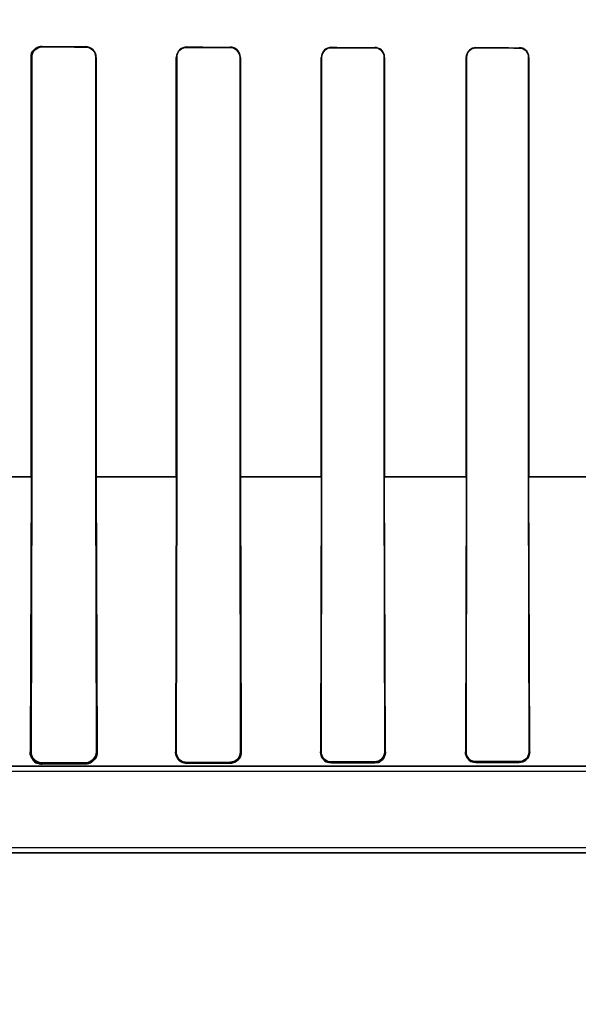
# Model space of a CAD drawing. Header units: millimetres. Extents: x 0 to 297, y 0 to 210.
# Tile 312 of 438: x 240.352 to 240.467, y 156.825 to 157.029. Entities that reach past the tile are written whole.
import ezdxf

# ---------------------------------------------------------------- set-up
doc = ezdxf.new("R2010")
doc.units = ezdxf.units.MM
doc.header["$LTSCALE"] = 16.335
doc.layers.get('0').update_dxf_attribs({"linetype": 'CONTINUOUS'})
for name, color, linetype in [('AXES_REF', 7, 'CONTINUOUS'), ('INTFCLR_1', 7, 'CONTINUOUS'), ('INTFCLR_72935', 7, 'CONTINUOUS')]:
    doc.layers.add(name, color=color, linetype=linetype)

msp = doc.modelspace()

# ---------------------------------------------------------------- linework, layer by layer
at = {"color": 7, "linetype": 'Continuous'}
for radius in [5.8174969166, 5.817, 5.7797484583]:
    msp.add_circle((241.4979109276, 154.8339782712), radius, dxfattribs=at)
msp.add_arc((241.4979109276, 154.8339782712), 5.76, 278.2771290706, 261.7228709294, dxfattribs=at)
at = {"layer": 'AXES_REF', "color": 9, "linetype": 'Continuous'}
msp.add_circle((241.4979109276, 154.8339782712), 3.5571461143, dxfattribs=at)
at = {"layer": 'AXES_REF', "color": 7, "linetype": 'Continuous'}
msp.add_arc((241.4979109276, 154.8339782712), 5.892, 113.0826660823, 66.91733391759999, dxfattribs=at)
at = {"layer": 'AXES_REF', "color": 9, "linetype": 'Continuous'}
msp.add_arc((241.4979109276, 154.8339782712), 5.3067073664, 94.4118118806, 85.5881881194, dxfattribs=at)
at = {"layer": 'INTFCLR_1', "color": 9, "linetype": 'Continuous'}
for p, q in [((240.3562431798, 157.0231374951), (240.3562431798, 157.0232271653)), ((240.3652431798, 157.0231946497), (240.3652431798, 157.0231083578)), ((240.3862431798, 157.0230480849), (240.3862431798, 157.0231281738)), ((240.3952431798, 157.0231031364), (240.3952431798, 157.023025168)), ((240.4162431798, 157.0229776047), (240.4162431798, 157.0230515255)), ((240.4252431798, 157.0230320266), (240.4252431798, 157.0229595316)), ((240.4462431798, 157.0229222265), (240.4462431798, 157.0229919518)), ((240.4552431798, 157.0229769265), (240.4552431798, 157.0229081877)), ((240.3539771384, 157.0209697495), (240.3540680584, 157.0209697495)), ((240.3673751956, 157.0209697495), (240.3674604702, 157.0209697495)), ((240.3840784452, 157.0209697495), (240.3841593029, 157.0209697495)), ((240.3972936, 157.0209697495), (240.3973709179, 157.0209697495)), ((240.4141566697, 157.0209697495), (240.4142311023, 157.0209697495)), ((240.4272291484, 157.0209697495), (240.4273012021, 157.0209697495)), ((240.444217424, 157.0209697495), (240.4442875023, 157.0209697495)), ((240.4571787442, 157.0209697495), (240.457247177, 157.0209697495)), ((240.3374800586, 156.9339684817), (240.3540679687, 156.9339684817)), ((240.3673745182, 156.9339684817), (240.3841592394, 156.9339684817)), ((240.3972940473, 156.9339684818), (240.4142299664, 156.9339684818)), ((240.4272262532, 156.9339684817), (240.4442848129, 156.9339684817)), ((240.4571777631, 156.9339684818), (240.4743310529, 156.9339684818)), ((240.3539414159, 156.8769697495), (240.3537365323, 156.8769697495)), ((240.3676776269, 156.8769697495), (240.3674936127, 156.8769697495)), ((240.3840472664, 156.8769697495), (240.3838778, 156.8769697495)), ((240.3975592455, 156.8769697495), (240.3974005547, 156.8769697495)), ((240.4141282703, 156.8769697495), (240.4139778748, 156.8769697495)), ((240.4274724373, 156.8769697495), (240.4273285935, 156.8769697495)), ((240.4441908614, 156.8769697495), (240.4440522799, 156.8769697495)), ((240.4574073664, 156.8769697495), (240.4572730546, 156.8769697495)), ((240.3562431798, 156.8743968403), (240.3562431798, 156.8746635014)), ((240.3652431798, 156.8746984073), (240.3652431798, 156.8744541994)), ((240.3862431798, 156.8745589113), (240.3862431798, 156.8747691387)), ((240.3952431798, 156.8747955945), (240.3952431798, 156.8745954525)), ((240.4162431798, 156.874667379), (240.4162431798, 156.8748498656)), ((240.4252431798, 156.8748702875), (240.4252431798, 156.8746935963)), ((240.4462431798, 156.8747461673), (240.4462431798, 156.8749121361)), ((240.4552431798, 156.874927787), (240.4552431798, 156.8747654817)), ((240.4762975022, 156.8739697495), (240.3328119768, 156.8739697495)), ((240.8386738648, 156.8559697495), (240.3328124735, 156.8559697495))]:
    msp.add_line(p, q, dxfattribs=at)
at = {"layer": 'INTFCLR_1', "color": 6, "linetype": 'Continuous'}
for p, q in [((240.3539771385, 157.0209697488), (240.3539771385, 156.9339697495)), ((240.3540680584, 157.0209697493), (240.3540680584, 156.9339697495)), ((240.3673751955, 156.9339697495), (240.3673751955, 157.0209697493)), ((240.3674604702, 156.9339697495), (240.3674604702, 157.0209697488)), ((240.3840784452, 157.0209697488), (240.3840784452, 156.9339697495)), ((240.3841593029, 157.0209697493), (240.3841593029, 156.9339697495)), ((240.3972935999, 156.9339697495), (240.3972935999, 157.0209697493)), ((240.3973709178, 156.9339697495), (240.3973709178, 157.0209697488)), ((240.4141566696, 157.0209697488), (240.4141566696, 156.9339697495)), ((240.4142311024, 157.0209697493), (240.4142311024, 156.9339697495)), ((240.4272291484, 156.9339697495), (240.4272291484, 157.0209697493)), ((240.427301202, 156.9339697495), (240.427301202, 157.0209697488)), ((240.4442174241, 157.0209697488), (240.4442174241, 156.9339697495)), ((240.4442875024, 157.0209697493), (240.4442875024, 156.9339697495)), ((240.4571787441, 156.9339697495), (240.4571787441, 157.0209697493)), ((240.457247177, 156.9339697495), (240.457247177, 157.0209697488)), ((240.3539771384, 156.9339697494), (240.3537365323, 156.8769697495)), ((240.3540680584, 156.9339697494), (240.3539414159, 156.8769697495)), ((240.3674936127, 156.8769697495), (240.3673751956, 156.9339697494)), ((240.3674604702, 156.9339697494), (240.3676776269, 156.8769697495)), ((240.3840784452, 156.9339697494), (240.3838778, 156.8769697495)), ((240.3841593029, 156.9339697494), (240.3840472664, 156.8769697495)), ((240.3974005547, 156.8769697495), (240.3972936, 156.9339697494)), ((240.3973709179, 156.9339697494), (240.3975592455, 156.8769697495)), ((240.4141566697, 156.9339697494), (240.4139778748, 156.8769697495)), ((240.4142311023, 156.9339697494), (240.4141282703, 156.8769697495)), ((240.4273285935, 156.8769697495), (240.4272291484, 156.9339697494)), ((240.4274724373, 156.8769697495), (240.4273012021, 156.9339697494)), ((240.444217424, 156.9339697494), (240.4440522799, 156.8769697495)), ((240.4442875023, 156.9339697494), (240.4441908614, 156.8769697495)), ((240.4572730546, 156.8769697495), (240.4571787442, 156.9339697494)), ((240.4574073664, 156.8769697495), (240.457247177, 156.9339697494)), ((240.3562431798, 156.8746635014), (240.3652431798, 156.8746984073)), ((240.3562431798, 156.8743968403), (240.3652431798, 156.8744541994)), ((240.3862431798, 156.8747691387), (240.3952431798, 156.8747955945)), ((240.3862431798, 156.8745589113), (240.3952431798, 156.8745954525)), ((240.4162431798, 156.8748498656), (240.4252431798, 156.8748702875)), ((240.4162431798, 156.874667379), (240.4252431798, 156.8746935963)), ((240.4462431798, 156.8749121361), (240.4552431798, 156.874927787)), ((240.4462431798, 156.8747461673), (240.4552431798, 156.8747654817)), ((240.3262431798, 156.8729117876), (240.4762975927, 156.8729117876)), ((240.8386743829, 156.8570277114), (240.3328119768, 156.8570277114))]:
    msp.add_line(p, q, dxfattribs=at)
at = {"layer": 'INTFCLR_1', "color": 7, "linetype": 'Continuous'}
for p, q in [((240.3839787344, 156.8762456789), (240.3838778, 156.8769697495)), ((240.4143711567, 156.8756595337), (240.4139778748, 156.8769697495))]:
    msp.add_line(p, q, dxfattribs=at)
for points in [[(240.3554958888, 157.0231028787), (240.3555727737, 157.0231279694), (240.3556513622, 157.02315052), (240.3557315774, 157.023170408), (240.355813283, 157.0231875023), (240.355896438, 157.0232016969), (240.3559811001, 157.0232128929), (240.356067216, 157.0232209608), (240.3561546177, 157.0232257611), (240.3562431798, 157.0232271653)], [(240.4271899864, 156.8762120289), (240.4272200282, 156.8762956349), (240.4272463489, 156.8763799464), (240.4272689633, 156.8764647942), (240.4272879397, 156.8765502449), (240.4273032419, 156.8766359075), (240.4273148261, 156.876720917), (240.4273228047, 156.8768048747), (240.4273273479, 156.876887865), (240.4273285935, 156.8769697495)], [(240.4274724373, 156.8769697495), (240.4274717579, 156.8768777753), (240.4274673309, 156.8767861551), (240.4274591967, 156.8766950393), (240.4274474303, 156.87660476), (240.4274320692, 156.876515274), (240.4274130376, 156.8764261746), (240.4273902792, 156.8763374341), (240.4273638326, 156.8762493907), (240.4273337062, 156.8761622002)], [(240.4444380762, 156.8756977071), (240.4444002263, 156.8757547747), (240.4443625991, 156.8758156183), (240.4443254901, 156.8758803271), (240.4442891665, 156.8759490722), (240.4442540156, 156.8760218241), (240.4442205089, 156.8760983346), (240.4441890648, 156.8761783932), (240.4441599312, 156.8762622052), (240.4441333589, 156.876350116), (240.4441098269, 156.8764418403), (240.4440896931, 156.8765375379), (240.444073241, 156.8766382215), (240.4440610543, 156.8767441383), (240.4440538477, 156.8768547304), (240.4440522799, 156.8769697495)]]:
    msp.add_lwpolyline(points, dxfattribs=at)
at = {"layer": 'INTFCLR_1', "color": 6, "linetype": 'Continuous'}
for centre, major_axis, ratio, start_param, end_param in [((240.5857431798, 157.0239697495), (0.312931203, 0), 0.0034906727, -2.3940887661, -2.3526946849), ((240.5857431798, 157.0239697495), (0.330931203, 0), 0.0034906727, -2.3371288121, -2.3000343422), ((240.5857431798, 157.0239697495), (0.312931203, 0), 0.0034906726, -2.2620717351, -2.2252929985), ((240.5857431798, 157.0239697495), (0.330931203, 0), 0.0034906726, -2.217857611, -2.1841931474), ((240.5857431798, 157.0239697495), (0.312931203, 0), 0.0034906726, -2.1431981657, -2.1093469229), ((240.5857431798, 157.0239697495), (0.330931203, 0), 0.0034906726, -2.108530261, -2.0771538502), ((240.5857431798, 157.0239697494), (0.312931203, 0), 0.0034906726, -2.0328472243, -2.0009654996), ((240.5857431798, 157.0239697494), (0.330931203, 0), 0.0034906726, -2.0059367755, -1.9761478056)]:
    msp.add_ellipse(centre, major_axis=major_axis, ratio=ratio, start_param=start_param, end_param=end_param, dxfattribs=at)
at = {"layer": 'INTFCLR_1', "color": 7, "linetype": 'Continuous'}
for points, knots in [([(240.3562431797, 157.0232271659), (240.3557811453, 157.0232241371), (240.3546014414, 157.0228803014), (240.3539723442, 157.0216582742), (240.3539771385, 157.0209697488)], [0, 0, 0, 0, 0.4015729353, 1, 1, 1, 1]), ([(240.3537365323, 156.8769697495), (240.3537298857, 156.8764943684), (240.3540531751, 156.8751712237), (240.3554281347, 156.874393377), (240.3562431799, 156.8743968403)], [0, 0, 0, 0, 0.3684113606, 1, 1, 1, 1]), ([(240.3838777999, 156.8769697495), (240.3838739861, 156.8765220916), (240.3841834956, 156.8752781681), (240.3854777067, 156.8745592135), (240.3862431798, 156.8745589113)], [0, 0, 0, 0, 0.3690187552, 1, 1, 1, 1]), ([(240.3952431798, 156.8745954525), (240.3957276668, 156.8746013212), (240.3969573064, 156.8749836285), (240.3975517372, 156.8762601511), (240.3975592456, 156.8769697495)], [0, 0, 0, 0, 0.4057431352, 1, 1, 1, 1]), ([(240.4139778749, 156.8769697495), (240.4139751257, 156.876492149), (240.4143236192, 156.8752913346), (240.4155571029, 156.8746679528), (240.4162431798, 156.874667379)], [0, 0, 0, 0, 0.4104273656, 1, 1, 1, 1]), ([(240.4252424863, 156.8748705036), (240.4257615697, 156.8748706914), (240.4268704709, 156.8753042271), (240.4273304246, 156.8764209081), (240.4273276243, 156.8769695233)], [0, 0, 0, 0, 0.4861671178, 1, 1, 1, 1]), ([(240.42524318, 156.8746935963), (240.4257182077, 156.8746980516), (240.4269014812, 156.8750735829), (240.4274662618, 156.8762971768), (240.4274724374, 156.8769697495)], [0, 0, 0, 0, 0.4139317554, 1, 1, 1, 1]), ([(240.44405228, 156.8769697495), (240.444050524, 156.8764932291), (240.4444038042, 156.8753298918), (240.4455943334, 156.8747466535), (240.4462431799, 156.8747461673)], [0, 0, 0, 0, 0.423437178, 1, 1, 1, 1]), ([(240.45524318, 156.8747654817), (240.4557111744, 156.8747689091), (240.4568599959, 156.8751401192), (240.4574022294, 156.8763246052), (240.4574073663, 156.8769697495)], [0, 0, 0, 0, 0.4204265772, 1, 1, 1, 1])]:
    msp.add_open_spline(points, degree=3, knots=knots, dxfattribs=at)
for points in [[(240.3539771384, 157.0209697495), (240.3539771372, 157.0214858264), (240.3540204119, 157.0222552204), (240.3545080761, 157.0224240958)], [(240.3541963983, 156.8754634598), (240.3539330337, 156.8758382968), (240.35373151, 156.8763021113), (240.3537409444, 156.876760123)], [(240.3975592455, 156.8769697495), (240.3975662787, 156.8765031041), (240.3975156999, 156.8759304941), (240.3971606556, 156.87562759)], [(240.4574073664, 156.8769697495), (240.4574134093, 156.8764823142), (240.4572369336, 156.8759678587), (240.4569337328, 156.8755861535)], [(240.3562431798, 156.8743968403), (240.3557813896, 156.8743936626), (240.3551775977, 156.8744031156), (240.3549120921, 156.874780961)], [(240.3967361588, 156.8751514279), (240.3963871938, 156.8748537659), (240.3959307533, 156.8746096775), (240.395472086, 156.8746077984)], [(240.4162431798, 156.874667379), (240.4157793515, 156.8746659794), (240.4151797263, 156.874711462), (240.4149190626, 156.8750951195)], [(240.4252431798, 156.8748702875), (240.4257537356, 156.8748713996), (240.4264842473, 156.8749580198), (240.4266670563, 156.8754347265)], [(240.4273337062, 156.8761622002), (240.4271761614, 156.8757345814), (240.4269494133, 156.8750849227), (240.4264936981, 156.875083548)], [(240.4462431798, 156.8747461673), (240.4457821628, 156.8747451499), (240.445191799, 156.8748030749), (240.4449310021, 156.8751832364)], [(240.4569337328, 156.8755861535), (240.4566404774, 156.8752170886), (240.4562131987, 156.8748261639), (240.4557418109, 156.8748251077)]]:
    msp.add_open_spline(points, degree=3, dxfattribs=at)
at = {"layer": 'INTFCLR_1', "color": 6, "linetype": 'Continuous'}
for points, knots in [([(240.3562431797, 157.0231374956), (240.3556808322, 157.0231393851), (240.3545228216, 157.0226693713), (240.3540680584, 157.0215157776), (240.3540680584, 157.0209697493)], [0, 0, 0, 0, 0.5073632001, 1, 1, 1, 1]), ([(240.3674604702, 157.0209697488), (240.3674604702, 157.021529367), (240.3669961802, 157.0227083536), (240.3658164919, 157.0231926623), (240.3652431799, 157.0231946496)], [0, 0, 0, 0, 0.4939549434, 1, 1, 1, 1]), ([(240.3673751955, 157.0209697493), (240.3673751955, 157.0215172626), (240.3669171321, 157.0226520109), (240.3657848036, 157.0231066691), (240.3652431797, 157.0231083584)], [0, 0, 0, 0, 0.5027025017, 1, 1, 1, 1]), ([(240.38624318, 157.0231281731), (240.3856995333, 157.0231297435), (240.3845502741, 157.022680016), (240.3840784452, 157.0215293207), (240.3840784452, 157.0209697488)], [0, 0, 0, 0, 0.4927834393, 1, 1, 1, 1]), ([(240.38624318, 157.0230480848), (240.385726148, 157.0230494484), (240.3846209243, 157.0226237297), (240.3841593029, 157.021514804), (240.3841593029, 157.0209697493)], [0, 0, 0, 0, 0.4868086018, 1, 1, 1, 1]), ([(240.3973709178, 157.0209697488), (240.3973709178, 157.021417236), (240.3970231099, 157.022530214), (240.3958795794, 157.0231014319), (240.3952431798, 157.0231031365)], [0, 0, 0, 0, 0.4128533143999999, 1, 1, 1, 1]), ([(240.3972935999, 157.0209697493), (240.3972935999, 157.0215128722), (240.396833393, 157.0226068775), (240.3957471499, 157.0230239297), (240.3952431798, 157.0230251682)], [0, 0, 0, 0, 0.5186951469, 1, 1, 1, 1]), ([(240.4162431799, 157.023051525), (240.4157349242, 157.0230526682), (240.4146300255, 157.0226370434), (240.4141566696, 157.0215249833), (240.4141566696, 157.0209697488)], [0, 0, 0, 0, 0.4779135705, 1, 1, 1, 1]), ([(240.41624318, 157.0229776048), (240.4157568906, 157.0229786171), (240.4146921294, 157.0225820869), (240.4142311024, 157.0215090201), (240.4142311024, 157.0209697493)], [0, 0, 0, 0, 0.4741700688, 1, 1, 1, 1]), ([(240.427301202, 157.0209697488), (240.427301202, 157.0215237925), (240.4268284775, 157.0226231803), (240.4257398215, 157.0230309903), (240.4252431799, 157.0230320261)], [0, 0, 0, 0, 0.5273159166, 1, 1, 1, 1]), ([(240.4272291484, 157.0209697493), (240.4272291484, 157.0215075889), (240.4267690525, 157.0225689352), (240.425719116, 157.0229586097), (240.4252431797, 157.022959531)], [0, 0, 0, 0, 0.5305305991, 1, 1, 1, 1]), ([(240.4462431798, 157.0229919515), (240.4457609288, 157.0229927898), (240.4446903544, 157.0226016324), (240.4442174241, 157.021520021), (240.4442174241, 157.0209697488)], [0, 0, 0, 0, 0.4670610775, 1, 1, 1, 1]), ([(240.4462431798, 157.0229222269), (240.4457264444, 157.0229230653), (240.4446838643, 157.0224857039), (240.4442875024, 157.0214501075), (240.4442875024, 157.0209697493)], [0, 0, 0, 0, 0.5182419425, 1, 1, 1, 1]), ([(240.457247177, 157.0209697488), (240.457247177, 157.0215193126), (240.4567744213, 157.0225912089), (240.4557162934, 157.0229761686), (240.4552431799, 157.0229769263)], [0, 0, 0, 0, 0.5373771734, 1, 1, 1, 1]), ([(240.4571787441, 157.0209697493), (240.4571787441, 157.0215023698), (240.4567198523, 157.0225378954), (240.4556982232, 157.0229075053), (240.4552431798, 157.0229081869)], [0, 0, 0, 0, 0.5392727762, 1, 1, 1, 1]), ([(240.3539414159, 156.8769697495), (240.3539388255, 156.8765187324), (240.3542755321, 156.8753178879), (240.3555227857, 156.8746605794), (240.3562431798, 156.8746635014)], [0, 0, 0, 0, 0.3850222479, 1, 1, 1, 1]), ([(240.3652431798, 156.8746984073), (240.365763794, 156.8747003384), (240.3669538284, 156.8751237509), (240.3674969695, 156.8763374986), (240.3674936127, 156.8769697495)], [0, 0, 0, 0, 0.4515811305, 1, 1, 1, 1]), ([(240.3676776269, 156.8769697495), (240.3676857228, 156.8765129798), (240.3673690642, 156.8752283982), (240.3660418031, 156.8744588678), (240.3652431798, 156.8744541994)], [0, 0, 0, 0, 0.3638783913, 1, 1, 1, 1]), ([(240.3840472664, 156.8769697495), (240.3840449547, 156.8765057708), (240.3844018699, 156.8753529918), (240.3855874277, 156.8747671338), (240.3862431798, 156.8747691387)], [0, 0, 0, 0, 0.4143681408, 1, 1, 1, 1]), ([(240.3952431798, 156.8747955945), (240.3957075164, 156.8747969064), (240.3968410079, 156.8751641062), (240.3974035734, 156.8763311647), (240.3974005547, 156.8769697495)], [0, 0, 0, 0, 0.4210042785, 1, 1, 1, 1]), ([(240.4141282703, 156.8769697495), (240.4141261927, 156.8765104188), (240.4144835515, 156.8753976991), (240.4156234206, 156.8748484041), (240.4162431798, 156.8748498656)], [0, 0, 0, 0, 0.4256666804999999, 1, 1, 1, 1]), ([(240.4441908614, 156.8769697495), (240.4441889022, 156.8765057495), (240.4445557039, 156.8754222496), (240.4456591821, 156.8749110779), (240.4462431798, 156.8749121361)], [0, 0, 0, 0, 0.4427508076, 1, 1, 1, 1]), ([(240.4552431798, 156.874927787), (240.4557448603, 156.8749286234), (240.456823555, 156.8753450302), (240.4572752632, 156.8764324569), (240.4572730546, 156.8769697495)], [0, 0, 0, 0, 0.4828601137, 1, 1, 1, 1])]:
    msp.add_open_spline(points, degree=3, knots=knots, dxfattribs=at)
at = {"layer": 'INTFCLR_72935', "color": 9, "linetype": 'Continuous'}
for p, q in [((240.3562431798, 157.0232271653), (240.3562431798, 157.0231374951)), ((240.3652431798, 157.0231083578), (240.3652431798, 157.0231946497)), ((240.3862431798, 157.0231281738), (240.3862431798, 157.0230480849)), ((240.3952431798, 157.023025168), (240.3952431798, 157.0231031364)), ((240.4162431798, 157.0230515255), (240.4162431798, 157.0229776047)), ((240.4252431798, 157.0229595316), (240.4252431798, 157.0230320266)), ((240.4462431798, 157.0229919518), (240.4462431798, 157.0229222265)), ((240.4552431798, 157.0229081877), (240.4552431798, 157.0229769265)), ((240.3540680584, 157.0209697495), (240.3539771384, 157.0209697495)), ((240.3674604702, 157.0209697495), (240.3673751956, 157.0209697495)), ((240.3841593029, 157.0209697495), (240.3840784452, 157.0209697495)), ((240.3973709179, 157.0209697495), (240.3972936, 157.0209697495)), ((240.4142311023, 157.0209697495), (240.4141566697, 157.0209697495)), ((240.4273012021, 157.0209697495), (240.4272291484, 157.0209697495)), ((240.4442875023, 157.0209697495), (240.444217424, 157.0209697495)), ((240.457247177, 157.0209697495), (240.4571787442, 157.0209697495)), ((240.3540676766, 156.9339684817), (240.3374799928, 156.9339684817)), ((240.3841595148, 156.9339684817), (240.3673745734, 156.9339684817)), ((240.4142291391, 156.9339684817), (240.3972939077, 156.9339684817)), ((240.4442855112, 156.9339684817), (240.4272259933, 156.9339684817)), ((240.4743309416, 156.9339684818), (240.4571784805, 156.9339684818)), ((240.3537365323, 156.8769697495), (240.3539414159, 156.8769697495)), ((240.3674936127, 156.8769697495), (240.3676776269, 156.8769697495)), ((240.3838778, 156.8769697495), (240.3840472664, 156.8769697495)), ((240.3974005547, 156.8769697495), (240.3975592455, 156.8769697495)), ((240.4139778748, 156.8769697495), (240.4141282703, 156.8769697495)), ((240.4273285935, 156.8769697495), (240.4274724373, 156.8769697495)), ((240.4440522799, 156.8769697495), (240.4441908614, 156.8769697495)), ((240.4572730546, 156.8769697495), (240.4574073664, 156.8769697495)), ((240.3562431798, 156.8746635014), (240.3562431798, 156.8743968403)), ((240.3652431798, 156.8744541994), (240.3652431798, 156.8746984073)), ((240.3862431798, 156.8747691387), (240.3862431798, 156.8745589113)), ((240.3952431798, 156.8745954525), (240.3952431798, 156.8747955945)), ((240.4162431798, 156.8748498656), (240.4162431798, 156.874667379)), ((240.4252431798, 156.8746935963), (240.4252431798, 156.8748702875)), ((240.4462431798, 156.8749121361), (240.4462431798, 156.8747461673)), ((240.4552431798, 156.8747654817), (240.4552431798, 156.874927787)), ((240.3328119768, 156.8739697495), (240.4762975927, 156.8739697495)), ((240.3328124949, 156.8559697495), (240.8386738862, 156.8559697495))]:
    msp.add_line(p, q, dxfattribs=at)
at = {"layer": 'INTFCLR_72935', "color": 6, "linetype": 'Continuous'}
for p, q in [((240.3539771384, 156.9339697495), (240.3539771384, 157.0209697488)), ((240.3540680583, 156.9339697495), (240.3540680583, 157.0209697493)), ((240.3673751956, 157.0209697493), (240.3673751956, 156.9339697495)), ((240.3674604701, 157.0209697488), (240.3674604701, 156.9339697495)), ((240.3840784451, 156.9339697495), (240.3840784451, 157.0209697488)), ((240.3841593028, 156.9339697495), (240.3841593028, 157.0209697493)), ((240.3972936, 157.0209697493), (240.3972936, 156.9339697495)), ((240.397370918, 157.0209697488), (240.397370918, 156.9339697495)), ((240.4141566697, 156.9339697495), (240.4141566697, 157.0209697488)), ((240.4142311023, 156.9339697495), (240.4142311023, 157.0209697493)), ((240.4272291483, 157.0209697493), (240.4272291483, 156.9339697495)), ((240.4273012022, 157.0209697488), (240.4273012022, 156.9339697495)), ((240.444217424, 156.9339697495), (240.444217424, 157.0209697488)), ((240.4442875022, 156.9339697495), (240.4442875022, 157.0209697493)), ((240.4571787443, 157.0209697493), (240.4571787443, 156.9339697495)), ((240.4572471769, 157.0209697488), (240.4572471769, 156.9339697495)), ((240.3539771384, 156.9339697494), (240.3537365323, 156.8769697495)), ((240.3539414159, 156.8769697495), (240.3540680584, 156.9339697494)), ((240.3673751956, 156.9339697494), (240.3674936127, 156.8769697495)), ((240.3674604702, 156.9339697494), (240.3676776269, 156.8769697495)), ((240.3840784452, 156.9339697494), (240.3838778, 156.8769697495)), ((240.3840472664, 156.8769697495), (240.3841593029, 156.9339697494)), ((240.3972936, 156.9339697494), (240.3974005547, 156.8769697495)), ((240.3973709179, 156.9339697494), (240.3975592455, 156.8769697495)), ((240.4141566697, 156.9339697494), (240.4139778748, 156.8769697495)), ((240.4141282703, 156.8769697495), (240.4142311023, 156.9339697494)), ((240.4272291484, 156.9339697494), (240.4273285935, 156.8769697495)), ((240.4274724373, 156.8769697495), (240.4273012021, 156.9339697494)), ((240.444217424, 156.9339697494), (240.4440522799, 156.8769697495)), ((240.4441908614, 156.8769697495), (240.4442875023, 156.9339697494)), ((240.4571787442, 156.9339697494), (240.4572730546, 156.8769697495)), ((240.4574073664, 156.8769697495), (240.457247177, 156.9339697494)), ((240.3652431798, 156.8746984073), (240.3562431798, 156.8746635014)), ((240.3562431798, 156.8743968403), (240.3652431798, 156.8744541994)), ((240.3952431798, 156.8747955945), (240.3862431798, 156.8747691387)), ((240.3862431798, 156.8745589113), (240.3952431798, 156.8745954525)), ((240.4252431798, 156.8748702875), (240.4162431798, 156.8748498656)), ((240.4162431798, 156.874667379), (240.4252431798, 156.8746935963)), ((240.4552431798, 156.874927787), (240.4462431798, 156.8749121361)), ((240.4462431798, 156.8747461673), (240.4552431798, 156.8747654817)), ((240.3262431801, 156.8729117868), (240.4791287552, 156.8729117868)), ((240.8386743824, 156.8570277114), (240.3328119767, 156.8570277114))]:
    msp.add_line(p, q, dxfattribs=at)
at = {"layer": 'INTFCLR_72935', "color": 7, "linetype": 'Continuous'}
for p, q in [((240.3838778, 156.8769697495), (240.3839788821, 156.876245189)), ((240.4139778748, 156.8769697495), (240.4143725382, 156.8756575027))]:
    msp.add_line(p, q, dxfattribs=at)
for points in [[(240.4273285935, 156.8769697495), (240.4273273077, 156.8768867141), (240.4273226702, 156.8768030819), (240.427314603, 156.8767189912), (240.4273030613, 156.8766347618), (240.4272879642, 156.8765503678), (240.4272691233, 156.8764654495), (240.4272463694, 156.8763800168), (240.4272196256, 156.8762944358), (240.4271887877, 156.8762089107)], [(240.4272335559, 156.8759312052), (240.4272790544, 156.8760275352), (240.4273214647, 156.8761297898), (240.4273601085, 156.8762379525), (240.4273945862, 156.8763531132), (240.4274237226, 156.8764740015), (240.4274462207, 156.8765968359), (240.4274618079, 156.8767200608), (240.4274705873, 156.8768444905), (240.4274724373, 156.8769697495)], [(240.4440522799, 156.8769697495), (240.4440538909, 156.8768536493), (240.4440612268, 156.8767422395), (240.4440735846, 156.876635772), (240.4440902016, 156.8765348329), (240.4441104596, 156.876439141), (240.4441340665, 156.8763475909), (240.4441606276, 156.8762600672), (240.4441896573, 156.8761767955), (240.4442209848, 156.8760971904), (240.4442543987, 156.8760209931), (240.4442894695, 156.8759484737), (240.4443257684, 156.8758798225), (240.4443629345, 156.8758150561), (240.4444007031, 156.8757540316), (240.4444387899, 156.8756966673)]]:
    msp.add_lwpolyline(points, dxfattribs=at)
at = {"layer": 'INTFCLR_72935', "color": 6, "linetype": 'Continuous'}
for centre, major_axis, ratio, start_param, end_param in [((240.5857431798, 157.0239697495), (0.312931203, 0), 0.0034906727, -2.3940887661, -2.3526946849), ((240.5857431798, 157.0239697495), (0.330931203, 0), 0.0034906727, -2.3371288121, -2.3000343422), ((240.5857431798, 157.0239697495), (0.312931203, 0), 0.0034906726, -2.262071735, -2.2252929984), ((240.5857431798, 157.0239697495), (0.330931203, 0), 0.0034906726, -2.217857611, -2.1841931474), ((240.5857431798, 157.0239697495), (0.312931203, 0), 0.0034906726, -2.1431981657, -2.1093469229), ((240.5857431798, 157.0239697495), (0.330931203, 0), 0.0034906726, -2.108530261, -2.0771538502), ((240.5857431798, 157.0239697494), (0.312931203, 0), 0.0034906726, -2.0328472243, -2.0009654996), ((240.5857431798, 157.0239697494), (0.330931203, 0), 0.0034906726, -2.0059367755, -1.9761478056)]:
    msp.add_ellipse(centre, major_axis=major_axis, ratio=ratio, start_param=start_param, end_param=end_param, dxfattribs=at)
for points, knots in [([(240.3539771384, 157.0209697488), (240.3539771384, 157.0214618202), (240.3543652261, 157.0226484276), (240.3555828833, 157.0232296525), (240.3562431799, 157.0232271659)], [0, 0, 0, 0, 0.4270071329, 1, 1, 1, 1]), ([(240.3540680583, 157.0209697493), (240.3540680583, 157.02152093), (240.3545291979, 157.0226751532), (240.3556860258, 157.0231393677), (240.3562431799, 157.0231374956)], [0, 0, 0, 0, 0.4973038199, 1, 1, 1, 1]), ([(240.3674604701, 157.0209697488), (240.3674604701, 157.0215313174), (240.3669935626, 157.0227103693), (240.3658144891, 157.0231926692), (240.3652431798, 157.0231946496)], [0, 0, 0, 0, 0.4956993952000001, 1, 1, 1, 1]), ([(240.3652431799, 157.0231083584), (240.3657923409, 157.0231066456), (240.3669260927, 157.022643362), (240.3673751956, 157.0215097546), (240.3673751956, 157.0209697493)], [0, 0, 0, 0, 0.5042043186, 1, 1, 1, 1]), ([(240.3862431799, 157.0231281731), (240.3856923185, 157.0231297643), (240.3845416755, 157.022671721), (240.3840784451, 157.0215221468), (240.3840784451, 157.0209697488)], [0, 0, 0, 0, 0.4993046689, 1, 1, 1, 1]), ([(240.3841593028, 157.0209697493), (240.3841593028, 157.0215195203), (240.3846264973, 157.0226292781), (240.3857309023, 157.0230494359), (240.3862431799, 157.0230480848)], [0, 0, 0, 0, 0.5176505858, 1, 1, 1, 1]), ([(240.397370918, 157.0209697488), (240.397370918, 157.0215315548), (240.3968956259, 157.0226666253), (240.3957680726, 157.0231017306), (240.39524318, 157.0231031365)], [0, 0, 0, 0, 0.516983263, 1, 1, 1, 1]), ([(240.3952431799, 157.0230251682), (240.3957550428, 157.0230239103), (240.3968427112, 157.0225978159), (240.3972936, 157.0215050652), (240.3972936, 157.0209697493)], [0, 0, 0, 0, 0.4888025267, 1, 1, 1, 1]), ([(240.4162431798, 157.023051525), (240.4157260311, 157.0230526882), (240.4146194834, 157.0226268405), (240.4141566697, 157.0215162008), (240.4141566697, 157.0209697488)], [0, 0, 0, 0, 0.4862251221, 1, 1, 1, 1]), ([(240.4142311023, 157.0209697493), (240.4142311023, 157.0215159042), (240.4147004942, 157.0225900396), (240.4157639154, 157.0229786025), (240.4162431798, 157.0229776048)], [0, 0, 0, 0, 0.5326156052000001, 1, 1, 1, 1]), ([(240.4273012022, 157.0209697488), (240.4273012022, 157.0215281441), (240.4268232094, 157.0226282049), (240.4257353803, 157.0230309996), (240.4252431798, 157.0230320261)], [0, 0, 0, 0, 0.5315029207, 1, 1, 1, 1]), ([(240.4252431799, 157.022959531), (240.4257797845, 157.0229584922), (240.4268400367, 157.0224978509), (240.4272291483, 157.0214469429), (240.4272291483, 157.0209697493)], [0, 0, 0, 0, 0.5293016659, 1, 1, 1, 1]), ([(240.444217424, 157.0209697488), (240.444217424, 157.0215205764), (240.44469103, 157.0226022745), (240.4457614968, 157.0229927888), (240.4462431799, 157.0229919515)], [0, 0, 0, 0, 0.5334832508, 1, 1, 1, 1]), ([(240.4442875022, 157.0209697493), (240.4442875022, 157.0215111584), (240.4447564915, 157.0225569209), (240.4457880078, 157.0229229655), (240.44624318, 157.0229222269)], [0, 0, 0, 0, 0.5432660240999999, 1, 1, 1, 1]), ([(240.4572471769, 157.0209697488), (240.4572471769, 157.021524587), (240.4567679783, 157.0225972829), (240.4557108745, 157.0229761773), (240.4552431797, 157.0229769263)], [0, 0, 0, 0, 0.5426112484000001, 1, 1, 1, 1]), ([(240.4552431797, 157.0229081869), (240.4557575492, 157.0229074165), (240.4567896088, 157.022469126), (240.4571787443, 157.0214434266), (240.4571787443, 157.0209697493)], [0, 0, 0, 0, 0.5205925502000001, 1, 1, 1, 1]), ([(240.3562431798, 156.8746635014), (240.3557619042, 156.8746615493), (240.3545548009, 156.8750322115), (240.3539374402, 156.8762775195), (240.3539414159, 156.8769697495)], [0, 0, 0, 0, 0.410115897, 1, 1, 1, 1]), ([(240.3674936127, 156.8769697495), (240.3674962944, 156.8764646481), (240.3671010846, 156.8752740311), (240.3658903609, 156.8747008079), (240.3652431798, 156.8746984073)], [0, 0, 0, 0, 0.4383503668, 1, 1, 1, 1]), ([(240.3862431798, 156.8747691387), (240.385759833, 156.8747676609), (240.3846035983, 156.8751479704), (240.3840440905, 156.8763323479), (240.3840472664, 156.8769697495)], [0, 0, 0, 0, 0.4312695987, 1, 1, 1, 1]), ([(240.3974005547, 156.8769697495), (240.3974031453, 156.8764217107), (240.3969513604, 156.8752688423), (240.3958004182, 156.8747971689), (240.3952431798, 156.8747955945)], [0, 0, 0, 0, 0.4958401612, 1, 1, 1, 1]), ([(240.4162431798, 156.8748498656), (240.4157599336, 156.874848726), (240.4146430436, 156.8752349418), (240.4141255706, 156.8763728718), (240.4141282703, 156.8769697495)], [0, 0, 0, 0, 0.4473970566, 1, 1, 1, 1]), ([(240.4462431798, 156.8749121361), (240.4457283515, 156.8749112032), (240.4446359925, 156.8753385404), (240.4441886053, 156.8764354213), (240.4441908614, 156.8769697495)], [0, 0, 0, 0, 0.4907050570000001, 1, 1, 1, 1]), ([(240.4574073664, 156.8769697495), (240.4574130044, 156.8765009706), (240.4570595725, 156.875352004), (240.4558873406, 156.8747668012), (240.4552431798, 156.8747654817)], [0, 0, 0, 0, 0.4212249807, 1, 1, 1, 1]), ([(240.4572730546, 156.8769697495), (240.4572752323, 156.87643996), (240.4568324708, 156.8753538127), (240.4557524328, 156.874928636), (240.4552431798, 156.874927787)], [0, 0, 0, 0, 0.5098841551, 1, 1, 1, 1])]:
    msp.add_open_spline(points, degree=3, knots=knots, dxfattribs=at)
at = {"layer": 'INTFCLR_72935', "color": 7, "linetype": 'Continuous'}
for points, knots in [([(240.3562431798, 156.8743968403), (240.3557701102, 156.8743945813), (240.3544498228, 156.87475961), (240.3537249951, 156.8761519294), (240.3537365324, 156.8769697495)], [0, 0, 0, 0, 0.3664474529, 1, 1, 1, 1]), ([(240.3676776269, 156.8769697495), (240.3676704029, 156.8764603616), (240.3673293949, 156.8751606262), (240.3659932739, 156.8744653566), (240.3652431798, 156.8744541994)], [0, 0, 0, 0, 0.4044399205, 1, 1, 1, 1]), ([(240.3862431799, 156.8745589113), (240.3857760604, 156.8745589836), (240.3845298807, 156.8749176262), (240.3838715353, 156.8762217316), (240.3838777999, 156.8769697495)], [0, 0, 0, 0, 0.3844087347, 1, 1, 1, 1]), ([(240.3975592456, 156.8769697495), (240.3975546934, 156.8765175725), (240.3972524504, 156.8752937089), (240.3959824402, 156.8746039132), (240.3952431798, 156.8745954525)], [0, 0, 0, 0, 0.3795187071, 1, 1, 1, 1]), ([(240.4162431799, 156.874667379), (240.4157708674, 156.8746681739), (240.4145737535, 156.8750361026), (240.413974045, 156.8762784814), (240.4139778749, 156.8769697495)], [0, 0, 0, 0, 0.4059096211, 1, 1, 1, 1]), ([(240.4273272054, 156.8769689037), (240.4273296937, 156.8764240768), (240.4268745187, 156.8753085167), (240.425764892, 156.8748694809), (240.425242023, 156.8748700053)], [0, 0, 0, 0, 0.5102853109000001, 1, 1, 1, 1]), ([(240.4274724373, 156.8769697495), (240.4274683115, 156.8764901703), (240.4271269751, 156.8753044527), (240.425911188, 156.8746995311), (240.42524318, 156.8746935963)], [0, 0, 0, 0, 0.4179015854, 1, 1, 1, 1]), ([(240.4462431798, 156.8747461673), (240.4457852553, 156.8747472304), (240.4446280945, 156.8751037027), (240.4440501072, 156.8763032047), (240.4440522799, 156.8769697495)], [0, 0, 0, 0, 0.4072354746, 1, 1, 1, 1])]:
    msp.add_open_spline(points, degree=3, knots=knots, dxfattribs=at)
for points in [[(240.3537365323, 156.8769697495), (240.3537270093, 156.8765072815), (240.3538243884, 156.876006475), (240.3540901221, 156.8756278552)], [(240.3670523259, 156.8752806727), (240.3674507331, 156.8757297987), (240.3676884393, 156.8763694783), (240.3676776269, 156.8769697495)], [(240.3967376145, 156.8751526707), (240.3971485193, 156.8755038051), (240.3975384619, 156.8760267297), (240.3975303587, 156.876567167)], [(240.3541956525, 156.8754645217), (240.3544594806, 156.875088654), (240.3548052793, 156.8745921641), (240.3552644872, 156.8745953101)], [(240.3652431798, 156.8744541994), (240.3656972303, 156.8744570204), (240.3662461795, 156.8745071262), (240.3665475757, 156.8748467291)], [(240.3952431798, 156.8745954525), (240.3957313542, 156.8745974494), (240.3962588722, 156.8747489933), (240.3966300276, 156.8750661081)], [(240.4143725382, 156.8756575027), (240.4146324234, 156.875275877), (240.4150024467, 156.8748034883), (240.4154641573, 156.8748048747)], [(240.4252431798, 156.8746935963), (240.4257241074, 156.8746950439), (240.4263908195, 156.8747361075), (240.4266064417, 156.8751659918)], [(240.4271887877, 156.8762089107), (240.4270040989, 156.8757295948), (240.4266573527, 156.8750775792), (240.426143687, 156.8750764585)], [(240.4444387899, 156.8756966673), (240.4447011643, 156.8753146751), (240.4450848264, 156.8748578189), (240.4455482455, 156.8748588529)]]:
    msp.add_open_spline(points, degree=3, dxfattribs=at)

doc.saveas('drawing.dxf')
